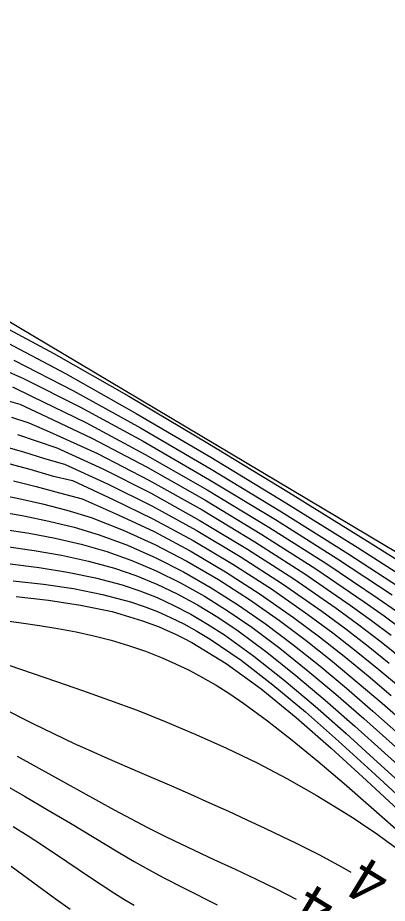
# Model space of a CAD drawing. Extents: x 2602990 to 2605851, y 618069 to 619180.
# Drawn here: x 2603983.11 to 2604000.09, y 618787.26 to 618827.92 of the extents above; entities that cross this region are included whole.
import ezdxf

# ---------------------------------------------------------------- set-up
doc = ezdxf.new("R2010")
doc.units = 0
for name, color, linetype in [('DTM Contours Major', 7, 'Continuous'), ('DTM Contours Minor', 7, 'Continuous'), ('DTM Contours Minor Text', 7, 'Continuous'), ('Exist DTM QL2 LIDAR Elevation Point', 7, 'Continuous'), ('PH Exist DTM Breakline', 7, 'Continuous')]:
    doc.layers.add(name, color=color, linetype=linetype)

msp = doc.modelspace()

# ---------------------------------------------------------------- linework, layer by layer
at = {"layer": 'DTM Contours Major'}
for points in [[(2603982.678, 618807.453), (2603983.665, 618807.196), (2603984.683, 618806.89), (2603985.63, 618806.679), (2603987.499, 618805.798), (2603989.324, 618804.919), (2603991.169, 618803.921), (2603992.995, 618802.835), (2603994.765, 618801.693), (2603996.44, 618800.527), (2603997.583, 618799.677), (2603998.667, 618798.833), (2603999.704, 618797.994), (2604000.705, 618797.162)], [(2603982.703, 618798.199), (2603984.89, 618797.449), (2603986.082, 618797.036), (2603987.32, 618796.595), (2603988.593, 618796.121), (2603989.887, 618795.612), (2603991.298, 618795.018), (2603992.708, 618794.381), (2603994.105, 618793.703), (2603995.481, 618792.985), (2603996.824, 618792.229), (2603998.124, 618791.437), (2603998.618, 618791.117), (2603999.106, 618790.792), (2603999.591, 618790.459), (2604000.073, 618790.117), (2604000.556, 618789.766)]]:
    msp.add_lwpolyline(points, dxfattribs=at)
at = {"layer": 'DTM Contours Minor'}
for points in [[(2603943.614, 618827.92), (2603951.054, 618825.211), (2603954.092, 618824.089), (2603956.201, 618823.29), (2603967.127, 618819.102), (2603968.655, 618818.528), (2603970.001, 618818.036), (2603972.899, 618816.992), (2603974.4, 618816.446), (2603975.901, 618815.889), (2603977.378, 618815.325), (2603978.519, 618814.871), (2603979.282, 618814.554), (2603980.098, 618814.201), (2603980.982, 618813.799), (2603981.917, 618813.352), (2603982.409, 618813.109), (2603985.305, 618811.585), (2603988.556, 618809.756), (2603991.99, 618807.737), (2603995.433, 618805.648), (2603998.713, 618803.606), (2604001.656, 618801.728)], [(2603948.217, 618826.775), (2603955.934, 618824.054), (2603958.412, 618823.161), (2603960.388, 618822.432), (2603964.341, 618820.951), (2603966.029, 618820.331), (2603967.924, 618819.652), (2603971.358, 618818.45), (2603972.934, 618817.886), (2603974.566, 618817.279), (2603976.237, 618816.624), (2603977.93, 618815.918), (2603978.786, 618815.541), (2603979.655, 618815.142), (2603980.627, 618814.677), (2603981.643, 618814.169), (2603984.763, 618812.502), (2603988.21, 618810.541), (2603991.85, 618808.384), (2603995.553, 618806.131), (2603999.185, 618803.882), (2604006.147, 618799.527)], [(2603982.929, 618812.201), (2603985.67, 618810.795), (2603988.751, 618809.088), (2603991.996, 618807.196), (2603995.231, 618805.237), (2603998.28, 618803.325), (2604000.968, 618801.579)], [(2603982.681, 618811.663), (2603983.367, 618811.351), (2603985.967, 618810.055), (2603988.871, 618808.473), (2603991.919, 618806.711), (2603994.95, 618804.876), (2603997.803, 618803.076), (2604000.316, 618801.418)], [(2603982.874, 618810.967), (2603983.778, 618810.526), (2603986.244, 618809.333), (2603988.971, 618807.874), (2603991.818, 618806.242), (2603994.646, 618804.533), (2603997.312, 618802.84), (2603999.676, 618801.259), (2604000.517, 618800.672)], [(2603982.556, 618810.364), (2603983.2, 618810.18), (2603984.178, 618809.714), (2603986.51, 618808.62), (2603989.058, 618807.282), (2603991.703, 618805.78), (2603994.327, 618804.196), (2603996.81, 618802.61), (2603999.036, 618801.104), (2603999.947, 618800.456), (2604000.792, 618799.837)], [(2603982.824, 618809.574), (2603983.611, 618809.324), (2603984.573, 618808.909), (2603986.768, 618807.911), (2603989.135, 618806.692), (2603991.578, 618805.319), (2603993.999, 618803.861), (2603996.302, 618802.383), (2603998.391, 618800.955), (2603999.368, 618800.25), (2604000.275, 618799.572)], [(2603983.099, 618808.783), (2603984.906, 618808.171), (2603987.019, 618807.205), (2603989.205, 618806.102), (2603991.446, 618804.857), (2603993.666, 618803.523), (2603995.79, 618802.156), (2603997.743, 618800.81), (2603998.78, 618800.052), (2603999.748, 618799.317), (2604000.66, 618798.6)], [(2603982.45, 618808.252), (2603983.379, 618807.99), (2603984.345, 618807.681), (2603985.258, 618807.428), (2603987.264, 618806.5), (2603989.268, 618805.511), (2603991.31, 618804.39), (2603993.331, 618803.181), (2603995.278, 618801.926), (2603997.092, 618800.667), (2603998.186, 618799.861), (2603999.212, 618799.07), (2604000.186, 618798.293)], [(2603982.913, 618806.652), (2603983.956, 618806.401), (2603985.023, 618806.101), (2603986.069, 618805.832), (2603987.728, 618805.098), (2603989.373, 618804.326), (2603991.026, 618803.447), (2603992.661, 618802.483), (2603994.256, 618801.455), (2603995.785, 618800.388), (2603996.972, 618799.501), (2603998.11, 618798.605), (2603999.207, 618797.704), (2604000.275, 618796.802)], [(2603982.067, 618806.058), (2603983.151, 618805.85), (2603984.249, 618805.606), (2603985.362, 618805.313), (2603986.482, 618804.978), (2603987.947, 618804.399), (2603989.415, 618803.73), (2603990.881, 618802.965), (2603992.331, 618802.12), (2603993.754, 618801.208), (2603995.138, 618800.243), (2603996.364, 618799.324), (2603997.553, 618798.38), (2603998.714, 618797.417), (2603999.852, 618796.444), (2604002.088, 618794.492)], [(2603982.245, 618805.248), (2603983.391, 618805.048), (2603984.543, 618804.813), (2603985.698, 618804.529), (2603986.853, 618804.182), (2603988.155, 618803.701), (2603989.45, 618803.13), (2603990.734, 618802.476), (2603992.005, 618801.746), (2603993.26, 618800.95), (2603994.496, 618800.093), (2603995.756, 618799.149), (2603996.996, 618798.159), (2603998.22, 618797.136), (2603999.43, 618796.09), (2604001.824, 618793.976)], [(2603982.422, 618804.441), (2603983.629, 618804.248), (2603984.834, 618804.023), (2603986.03, 618803.748), (2603987.21, 618803.41), (2603988.352, 618803.005), (2603989.477, 618802.526), (2603990.586, 618801.976), (2603991.685, 618801.359), (2603992.775, 618800.678), (2603993.86, 618799.935), (2603995.152, 618798.972), (2603996.441, 618797.942), (2603997.728, 618796.859), (2603999.011, 618795.741), (2604002.764, 618792.399)], [(2603982.595, 618803.638), (2603983.864, 618803.455), (2603985.12, 618803.239), (2603986.355, 618802.974), (2603987.56, 618802.644), (2603988.539, 618802.308), (2603989.496, 618801.915), (2603990.437, 618801.465), (2603991.37, 618800.957), (2603992.299, 618800.391), (2603993.232, 618799.766), (2603994.555, 618798.793), (2603995.893, 618797.726), (2603997.243, 618796.586), (2603998.601, 618795.395), (2603999.962, 618794.174), (2604001.323, 618792.945)], [(2603982.758, 618802.845), (2603984.088, 618802.672), (2603985.398, 618802.465), (2603986.675, 618802.207), (2603987.908, 618801.88), (2603988.719, 618801.609), (2603989.51, 618801.296), (2603990.287, 618800.938), (2603991.058, 618800.535), (2603991.828, 618800.084), (2603992.604, 618799.584), (2603993.966, 618798.609), (2603995.358, 618797.51), (2603996.774, 618796.315), (2603998.207, 618795.051), (2603999.649, 618793.747), (2604001.094, 618792.43)], [(2603982.902, 618802.074), (2603984.298, 618801.91), (2603985.669, 618801.707), (2603987.002, 618801.446), (2603988.283, 618801.105), (2603988.912, 618800.894), (2603989.528, 618800.656), (2603990.136, 618800.388), (2603990.739, 618800.09), (2603991.342, 618799.758), (2603991.949, 618799.393), (2603993.376, 618798.421), (2603994.839, 618797.294), (2603996.331, 618796.045), (2603997.843, 618794.709), (2603999.366, 618793.321), (2604000.893, 618791.915)], [(2603983.041, 618801.342), (2603984.526, 618801.177), (2603985.997, 618800.956), (2603987.441, 618800.651), (2603988.846, 618800.237), (2603989.227, 618800.099), (2603989.605, 618799.949), (2603989.981, 618799.789), (2603990.355, 618799.616), (2603990.729, 618799.432), (2603991.102, 618799.235), (2603992.692, 618798.265), (2603994.294, 618797.105), (2603995.904, 618795.797), (2603997.518, 618794.384), (2603999.133, 618792.907), (2604002.244, 618790.017)], [(2603980.594, 618800.5), (2603983.263, 618800.144), (2603984.115, 618800.018), (2603984.951, 618799.88), (2603985.787, 618799.721), (2603986.606, 618799.54), (2603987.409, 618799.335), (2603988.199, 618799.101), (2603988.976, 618798.836), (2603989.741, 618798.536), (2603990.362, 618798.263), (2603990.98, 618797.962), (2603991.598, 618797.631), (2603992.221, 618797.269), (2603992.853, 618796.872), (2603993.498, 618796.438), (2603994.592, 618795.643), (2603995.727, 618794.757), (2603996.901, 618793.792), (2603998.111, 618792.762), (2603999.353, 618791.681), (2604001.502, 618789.787)], [(2603980.913, 618796.965), (2603983.799, 618795.523), (2603984.756, 618795.054), (2603985.705, 618794.603), (2603986.462, 618794.257), (2603987.213, 618793.924), (2603988.7, 618793.283), (2603990.172, 618792.653), (2603991.054, 618792.269), (2603991.929, 618791.881), (2603992.791, 618791.491), (2603993.637, 618791.101), (2603994.464, 618790.713), (2603995.267, 618790.329), (2603995.836, 618790.052), (2603996.393, 618789.776), (2603996.94, 618789.496), (2603997.482, 618789.211), (2603998.019, 618788.916), (2603998.416, 618788.689)], [(2603983.079, 618794.024), (2603986.105, 618792.344), (2603987.541, 618791.557), (2603989.077, 618790.744), (2603989.926, 618790.315), (2603990.919, 618789.834), (2603992.113, 618789.278), (2603993.1, 618788.825), (2603994.071, 618788.372), (2603995.021, 618787.909), (2603995.91, 618787.444)], [(2603982.296, 618792.821), (2603983.425, 618792.175), (2603984.507, 618791.543), (2603985.528, 618790.937), (2603987.701, 618789.632), (2603988.46, 618789.186), (2603989.152, 618788.796), (2603989.795, 618788.449), (2603990.787, 618787.936), (2603992.267, 618787.184)], [(2603982.894, 618790.792), (2603983.581, 618790.358), (2603984.25, 618789.923), (2603985.367, 618789.174), (2603986.45, 618788.443), (2603986.985, 618788.089), (2603987.52, 618787.746), (2603987.985, 618787.459), (2603988.453, 618787.179)], [(2603982.807, 618788.973), (2603984.822, 618787.484), (2603985.518, 618786.986)]]:
    msp.add_lwpolyline(points, dxfattribs=at)
at = {"layer": 'Exist DTM QL2 LIDAR Elevation Point'}
for p, q in [((2603990, 618800), (2603990, 618800)), ((2603990, 618790), (2603990, 618790)), ((2604000, 618790), (2604000, 618790))]:
    msp.add_line(p, q, dxfattribs=at)
at = {"layer": 'PH Exist DTM Breakline'}
msp.add_lwpolyline([(2603967.664, 618820.26), (2603979.625, 618815.805), (2604035.557, 618782.536)], dxfattribs=at)

# ---------------------------------------------------------------- texts
at = {"layer": 'DTM Contours Minor Text'}
for rotation, p in [(148.5553, (2604000.354, 618788.688)), (148.8021, (2603997.854, 618787.463))]:
    msp.add_text('4', height=2, rotation=rotation, dxfattribs=at).set_placement(p)

doc.saveas('drawing.dxf')
